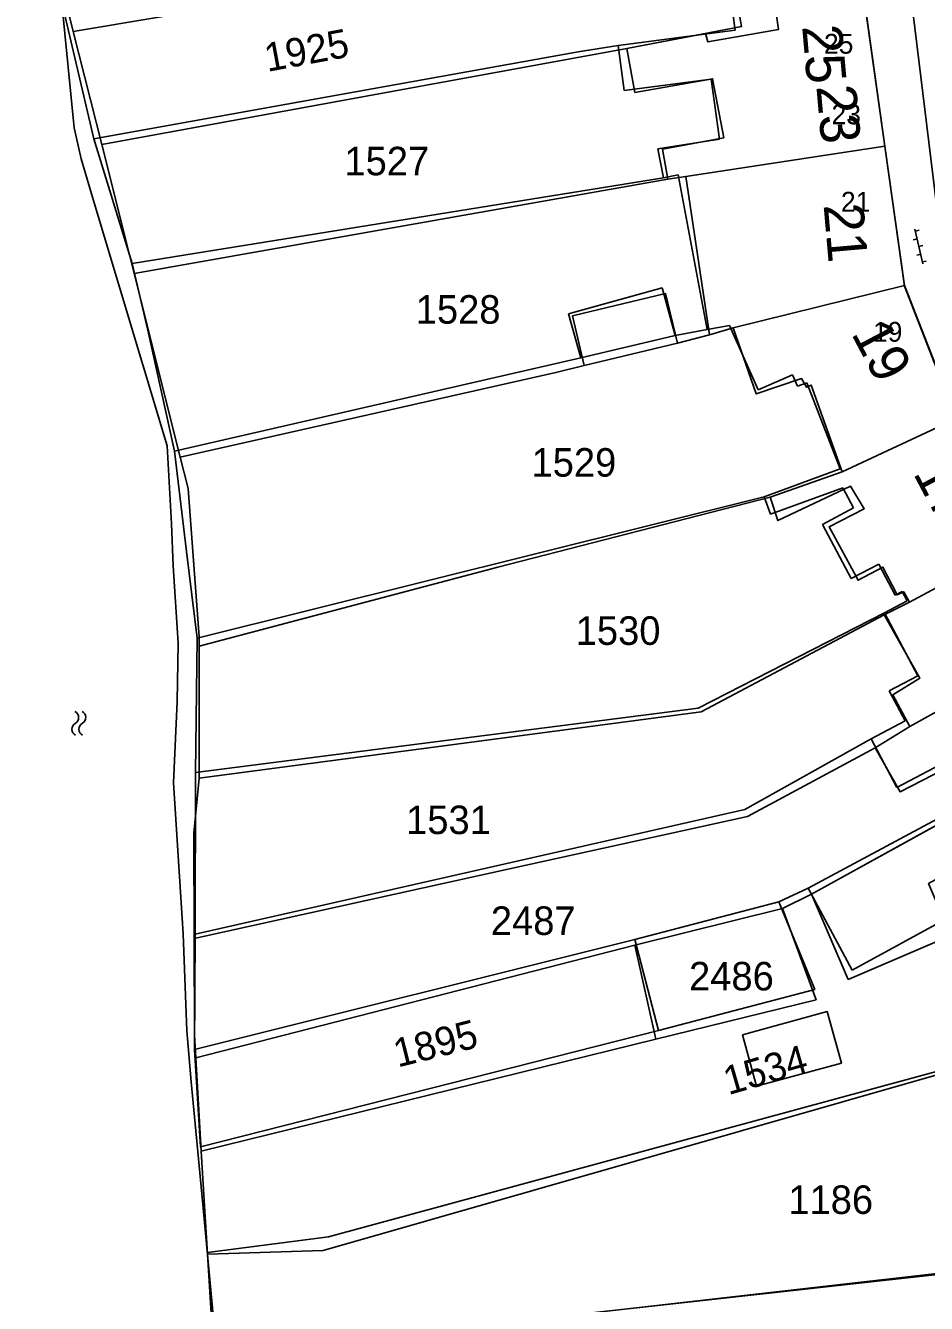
# Model space of a CAD drawing. Extents: x 148816 to 151297, y 399515 to 402500.
# Drawn here: x 150676 to 150732.9, y 400001.6 to 400082.3 of the extents above; entities that cross this region are included whole.
import ezdxf

# ---------------------------------------------------------------- set-up
doc = ezdxf.new("R2010")
doc.units = 0
for name, color, linetype in [('B01 Hoofdgebouw  [D] Norm', 7, 'Continuous'), ('B01 Hoofdgebouw  [T] Norm', 7, 'Continuous'), ('B01 hoofgebouw', 7, 'Continuous'), ('B02 Bijgebouw  [D] Norm', 7, 'Continuous'), ('G01 perceelsgrens', 7, 'Continuous'), ('S02 Open verharding  Norm', 7, 'Continuous'), ('S05 Water  Norm', 7, 'Continuous'), ('T04 Haag heg  [D] Gem', 7, 'Continuous'), ('T09 Insteek water  [T] Norm', 7, 'Continuous'), ('V00 Kant verharding algemeen  [T] Norm', 7, 'Continuous'), ('Z01 perceelnummer', 7, 'Continuous'), ('Z02 huisnummer', 7, 'Continuous'), ('Z02 Huisnummer  [Tekst] Norm', 7, 'Continuous')]:
    doc.layers.add(name, color=color, linetype=linetype)

msp = doc.modelspace()

# ---------------------------------------------------------------- linework, layer by layer
at = {"layer": 'B01 Hoofdgebouw  [D] Norm'}
for p, q in [((150720.093, 400087.223), (150720.777, 400081.997)), ((150713.404, 400081.032), (150720.777, 400081.997)), ((150713.775, 400078.201), (150713.404, 400081.032)), ((150713.775, 400078.201), (150719.273, 400078.921)), ((150719.273, 400078.921), (150719.806, 400075.124)), ((150719.806, 400075.124), (150715.91, 400074.515)), ((150715.91, 400074.515), (150716.25, 400072.695)), ((150716.25, 400072.695), (150717.187, 400072.87)), ((150717.187, 400072.87), (150719.009, 400063.105)), ((150719.009, 400063.105), (150720.43, 400063.365)), ((150720.43, 400063.365), (150722.238, 400059.296)), ((150722.238, 400059.296), (150724.405, 400060.259)), ((150724.73, 400059.527), (150724.405, 400060.259)), ((150725.307, 400059.752), (150724.73, 400059.527)), ((150725.307, 400059.752), (150727.428, 400054.314)), ((150727.428, 400054.314), (150722.612, 400052.561)), ((150727.591, 400053.124), (150723.013, 400051.458)), ((150727.591, 400053.124), (150728.259, 400051.864)), ((150722.612, 400052.561), (150723.013, 400051.458)), ((150728.259, 400051.864), (150726.302, 400050.8)), ((150726.302, 400050.8), (150728.109, 400047.387)), ((150729.855, 400048.311), (150728.109, 400047.387)), ((150729.855, 400048.311), (150730.893, 400046.351)), ((150730.893, 400046.351), (150731.334, 400046.584)), ((150731.334, 400046.584), (150731.648, 400045.992)), ((150731.648, 400045.992), (150730.212, 400045.232)), ((150730.212, 400045.232), (150732.314, 400041.26)), ((150732.314, 400041.26), (150730.509, 400040.304)), ((150730.509, 400040.304), (150731.513, 400038.409)), ((150729.371, 400037.274), (150731.513, 400038.409)), ((150729.371, 400037.274), (150730.996, 400034.206)), ((150730.996, 400034.206), (150734.545, 400036.087))]:
    msp.add_line(p, q, dxfattribs=at)
at = {"layer": 'B01 Hoofdgebouw  [T] Norm'}
for p, q in [((150727.97, 400090.84), (150731.48, 400065.84)), ((150731.48, 400065.84), (150734.64, 400057.74))]:
    msp.add_line(p, q, dxfattribs=at)
at = {"layer": 'B01 hoofgebouw'}
for points in [[(150707.73, 400150.53), (150712.64, 400151.47), (150713.37, 400147.65), (150714.27, 400147.9), (150717.36, 400117.94), (150718.72, 400118.05), (150723.45, 400110.42), (150724.36, 400102.09), (150724.57, 400102.11), (150724.61, 400101.84), (150722.79, 400101.64), (150723.12, 400098.76), (150724.95, 400098.97), (150724.98, 400098.73), (150727.2, 400098.98), (150727.97, 400090.84), (150731.48, 400065.84), (150734.64, 400057.74), (150751.16, 400026.54), (150746.74, 400024.2)], [(150720.295, 400087.205), (150721.189, 400082.228), (150713.949, 400080.848), (150714.459, 400078.073), (150719.357, 400078.935), (150720.067, 400075.212), (150716.201, 400074.495), (150716.538, 400072.595), (150717.664, 400072.774), (150719.169, 400062.781), (150720.666, 400063.224), (150722.117, 400059.049), (150724.976, 400060.014), (150725.284, 400059.466), (150725.596, 400059.602), (150727.549, 400054.12), (150723.002, 400052.535), (150723.484, 400051.05), (150728.069, 400053.225), (150728.936, 400051.796), (150726.733, 400050.667), (150728.551, 400047.287), (150730.118, 400048.118), (150731.02, 400046.361), (150731.437, 400046.557), (150731.805, 400045.904), (150730.205, 400045.104), (150732.459, 400041.117), (150730.741, 400040.059), (150731.821, 400038.049), (150729.631, 400036.712), (150731.209, 400033.925), (150734.675, 400035.731)], [(150710.503, 400063.965), (150716.387, 400065.383), (150717.14, 400062.26), (150711.255, 400060.842), (150710.503, 400063.965)], [(150727.926, 400022.085), (150725.615, 400027.483), (150736.953, 400033.728), (150738.394, 400031.112), (150733.002, 400028.142), (150734.408, 400024.86), (150727.926, 400022.085)]]:
    msp.add_lwpolyline(points, dxfattribs=at)
at = {"layer": 'B02 Bijgebouw  [D] Norm'}
for p, q in [((150710.269, 400064.11), (150716.179, 400065.733)), ((150717.004, 400062.73), (150716.179, 400065.733)), ((150711.034, 400061.325), (150710.269, 400064.11)), ((150717.004, 400062.73), (150711.034, 400061.325)), ((150736.612, 400033.862), (150725.39, 400027.85)), ((150725.39, 400027.85), (150728.181, 400022.683)), ((150725.39, 400027.85), (150725.39, 400027.85)), ((150723.549, 400026.981), (150714.439, 400024.606)), ((150723.549, 400026.981), (150725.825, 400021.455)), ((150728.181, 400022.683), (150734.337, 400026.034)), ((150715.934, 400018.876), (150714.439, 400024.606)), ((150725.825, 400021.455), (150715.934, 400018.876))]:
    msp.add_line(p, q, dxfattribs=at)
msp.add_lwpolyline([(150721.242, 400018.593), (150726.607, 400020.064), (150727.497, 400016.817), (150722.132, 400015.346)], close=True, dxfattribs=at)
at = {"layer": 'G01 perceelsgrens'}
for points in [[(150678.964, 400081.918), (150676.311, 400092.61), (150675.965, 400093.811)], [(150727.97, 400090.84), (150718.611, 400089.526), (150716.337, 400089.053), (150716.475, 400087.464), (150712.355, 400086.802), (150710.946, 400086.64), (150710.798, 400087.274), (150678.964, 400081.918)], [(150728.947, 400083.884), (150723.37, 400083.072), (150723.515, 400082.039), (150719.051, 400081.272), (150718.917, 400081.795), (150713.949, 400080.848), (150680.779, 400074.783)], [(150728.947, 400083.884), (150730.238, 400074.687)], [(150680.779, 400074.783), (150678.964, 400081.918)], [(150682.835, 400066.65), (150682.015, 400069.928), (150680.779, 400074.783)], [(150730.238, 400074.687), (150717.664, 400072.774), (150716.538, 400072.595), (150682.835, 400066.65)], [(150730.238, 400074.687), (150731.472, 400065.898)], [(150685.741, 400055.047), (150682.835, 400066.65)], [(150731.472, 400065.898), (150720.666, 400063.224), (150719.169, 400062.781), (150717.14, 400062.26), (150711.255, 400060.842), (150709.469, 400060.39), (150685.741, 400055.047)], [(150731.472, 400065.898), (150734.773, 400057.49)], [(150734.773, 400057.49), (150727.549, 400054.12), (150723.002, 400052.535), (150705.792, 400048.11), (150686.931, 400043.13)], [(150686.931, 400043.13), (150686.93, 400043.718), (150686.236, 400053.071), (150685.741, 400055.047)], [(150738.895, 400049.703), (150731.805, 400045.904), (150730.205, 400045.104), (150718.643, 400038.982), (150686.936, 400034.791)], [(150742.059, 400043.729), (150731.821, 400038.049), (150729.631, 400036.712), (150721.559, 400032.384), (150706.533, 400029.081), (150686.619, 400024.685)], [(150686.936, 400034.791), (150686.931, 400043.13)], [(150686.619, 400024.685), (150686.594, 400031.323), (150686.936, 400034.791)], [(150733.504, 400031.828), (150725.615, 400027.483), (150723.782, 400026.574)], [(150714.459, 400024.258), (150723.782, 400026.574)], [(150723.782, 400026.574), (150725.901, 400020.812), (150715.77, 400018.319)], [(150686.725, 400017.135), (150686.642, 400018.579), (150686.619, 400024.685)], [(150714.459, 400024.258), (150686.725, 400017.135)], [(150715.77, 400018.319), (150714.459, 400024.258)], [(150753.338, 400022.561), (150738.806, 400017.769), (150734.347, 400016.312), (150694.77, 400004.989), (150687.455, 400004.757)], [(150715.77, 400018.319), (150687.064, 400011.255)], [(150687.064, 400011.255), (150686.725, 400017.135)], [(150687.455, 400004.757), (150687.243, 400008.147), (150687.064, 400011.255)], [(150759.791, 400010.184), (150747.997, 400006.11), (150747.654, 400006.798), (150742.004, 400005.507), (150741.831, 400005.166), (150739.378, 400004.657), (150735.053, 400003.72), (150733.902, 400003.575), (150704.772, 400000.248), (150702.526, 400000)], [(150687.751, 400000), (150687.455, 400004.757)]]:
    msp.add_lwpolyline(points, dxfattribs=at)
at = {"layer": 'S02 Open verharding  Norm'}
for p, q in [((150732.134, 400069.446), (150732.645, 400067.255)), ((150732.163, 400069.324), (150732.406, 400069.381)), ((150732.276, 400068.837), (150732.033, 400068.78)), ((150732.39, 400068.35), (150732.633, 400068.407)), ((150732.503, 400067.863), (150732.26, 400067.807)), ((150732.617, 400067.376), (150732.86, 400067.433))]:
    msp.add_line(p, q, dxfattribs=at)
at = {"layer": 'S05 Water  Norm'}
for centre, start, end in [((150678.895, 400038.62), 299.45751, 63.31253), ((150679.345, 400038.63), 299.45751, 63.31253), ((150679.313, 400037.88), 119.4575, 243.31253), ((150679.763, 400037.89), 119.4575, 243.31253)]:
    msp.add_arc(centre, 0.425, start, end, dxfattribs=at)
at = {"layer": 'T04 Haag heg  [D] Gem'}
for p, q in [((150678.287, 400083.673), (150680.281, 400075.153)), ((150710.88, 400080.636), (150680.281, 400075.153)), ((150713.404, 400081.032), (150710.88, 400080.636)), ((150680.281, 400075.153), (150682.704, 400067.269)), ((150716.25, 400072.695), (150682.704, 400067.269)), ((150682.704, 400067.269), (150683.688, 400063.06)), ((150683.688, 400063.06), (150685.373, 400055.427)), ((150719.009, 400063.105), (150717.004, 400062.73)), ((150711.034, 400061.325), (150685.373, 400055.427)), ((150685.373, 400055.427), (150686.138, 400049.109)), ((150722.612, 400052.561), (150686.798, 400043.63)), ((150686.138, 400049.109), (150686.798, 400043.63)), ((150730.212, 400045.232), (150718.457, 400039.218)), ((150686.798, 400043.63), (150686.709, 400035.151)), ((150718.457, 400039.218), (150686.709, 400035.151)), ((150729.371, 400037.274), (150721.406, 400032.808)), ((150686.709, 400035.151), (150686.679, 400024.947)), ((150721.406, 400032.808), (150686.679, 400024.947)), ((150725.39, 400027.85), (150723.549, 400026.981)), ((150686.679, 400024.947), (150686.636, 400017.662)), ((150714.439, 400024.606), (150686.636, 400017.662)), ((150715.934, 400018.876), (150687.019, 400011.521)), ((150686.636, 400017.662), (150687.019, 400011.521)), ((150734.431, 400016.542), (150695.095, 400005.844)), ((150695.095, 400005.844), (150687.455, 400004.857)), ((150735.193, 400003.653), (150702.22, 400000))]:
    msp.add_line(p, q, dxfattribs=at)
at = {"layer": 'T09 Insteek water  [T] Norm'}
for p, q in [((150678.262, 400083.699), (150679.034, 400075.833)), ((150679.034, 400075.833), (150679.474, 400073.881)), ((150679.474, 400073.881), (150680.299, 400071.117)), ((150680.299, 400071.117), (150684.914, 400055.78)), ((150684.914, 400055.78), (150685.19, 400050.857)), ((150685.19, 400050.857), (150685.279, 400048.192)), ((150685.279, 400048.192), (150685.606, 400043.32)), ((150685.606, 400043.32), (150685.546, 400039.639)), ((150685.546, 400039.639), (150685.315, 400034.511)), ((150685.315, 400034.511), (150685.917, 400024.97)), ((150685.917, 400024.97), (150686.148, 400018.853)), ((150686.148, 400018.853), (150686.417, 400015.631)), ((150686.417, 400015.631), (150687.109, 400008.552)), ((150687.109, 400008.552), (150687.909, 400000.001))]:
    msp.add_line(p, q, dxfattribs=at)
at = {"layer": 'V00 Kant verharding algemeen  [T] Norm'}
msp.add_lwpolyline([(150733.532, 400070.82), (150730.248, 400097.64)], dxfattribs=at)

# ---------------------------------------------------------------- texts
at = {"layer": 'Z01 perceelnummer'}
for s, rotation, p in [('1925', 10.52728, (150691.24, 400079.368)), ('1895', 14.21734, (150699.473, 400016.529)), ('1534', 16.17493, (150720.357, 400014.783))]:
    msp.add_text(s, height=1.8, rotation=rotation, dxfattribs=at).set_placement(p)
for s, p in [('1527', (150696.105, 400072.844)), ('1528', (150700.61, 400063.48)), ('1529', (150707.923, 400053.825)), ('1530', (150710.713, 400043.207)), ('1531', (150700.002, 400031.265)), ('2487', (150705.354, 400024.901)), ('2486', (150717.872, 400021.399)), ('1186', (150724.143, 400007.292))]:
    msp.add_text(s, height=1.8, dxfattribs=at).set_placement(p)
at = {"layer": 'Z02 huisnummer'}
for s, rotation, p in [('25', 275.04917, (150725.013, 400082.248)), ('23', 275.04917, (150725.912, 400078.462)), ('21', 275.04917, (150726.368, 400070.972)), ('19', 297.84662, (150728.088, 400062.866)), ('17', 297.84662, (150732, 400054.043))]:
    msp.add_text(s, height=2.5, rotation=rotation, dxfattribs=at).set_placement(p)
at = {"layer": 'Z02 Huisnummer  [Tekst] Norm'}
for s, p in [('25', (150726.395, 400080.52)), ('23', (150726.871, 400076.063)), ('21', (150727.466, 400070.55)), ('19', (150729.49, 400062.34))]:
    msp.add_text(s, height=1.25, dxfattribs=at).set_placement(p)

doc.saveas('drawing.dxf')
